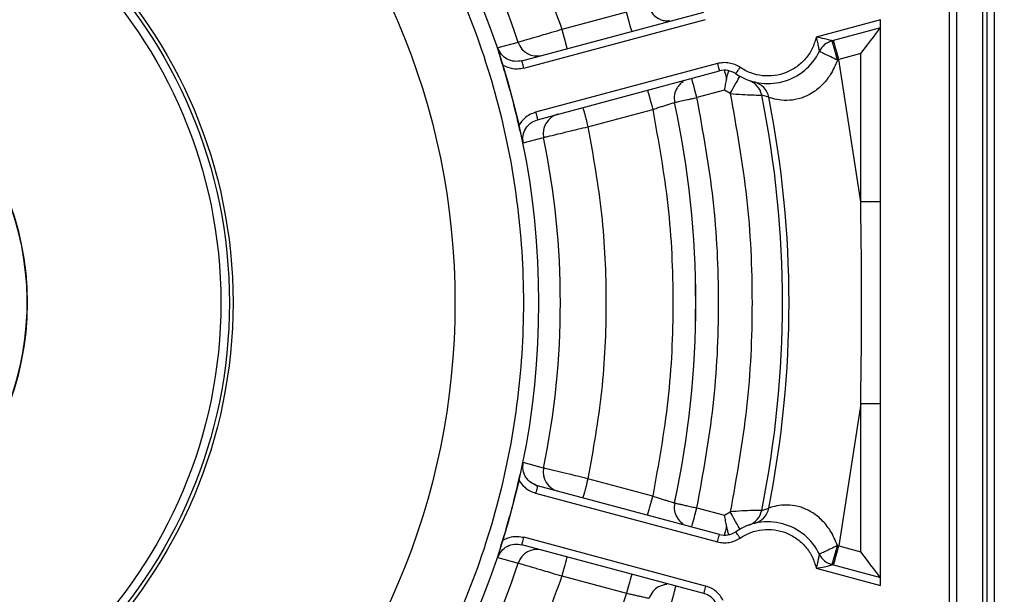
# Model space of a CAD drawing. Header units: inches. Extents: x 170 to 288, y 234 to 248.
# Tile 472 of 480: x 260.3843 to 260.4691, y 244.6394 to 244.6888. Entities that reach past the tile are written whole.
import ezdxf

# ---------------------------------------------------------------- set-up
doc = ezdxf.new("R2010")
doc.units = ezdxf.units.IN
doc.header["$LTSCALE"] = 0.25
doc.header["$MEASUREMENT"] = 0
doc.layers.add('ANNOTATIONS', color=1, linetype='Continuous')
doc.layers.add('STANDARD Z GUIDE MOTOR RH', color=7, linetype='Continuous')
doc.styles.add('ARIAL', font='arial.ttf', dxfattribs={"height": 0.09375})
doc.dimstyles.new('STANDARD$0', dxfattribs={"dimtxt": 0.09375, "dimasz": 0.09375, "dimexe": 0.03125, "dimexo": 0.046875, "dimgap": 0.09, "dimtad": 0, "dimtih": 1, "dimtoh": 1, "dimdec": 4, "dimzin": 0, "dimdsep": 46, "dimtxsty": 'ARIAL', "dimcen": 0.09, "dimadec": 0, "dimazin": 0, "dimtfac": 1, "dimtdec": 4, "dimtofl": 0, "dimtmove": 0, "dimatfit": 1, "dimfxl": 1, "dimtolj": 1, "dimtzin": 0, "dimarcsym": 0})

# ---------------------------------------------------------------- blocks, each defined once
blk = doc.blocks.new('*D54')
at = {"layer": 'ANNOTATIONS', "color": 0, "lineweight": -2, "transparency": 16777216}
for p, q in [((260.8643552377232, 245.1923245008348), (261.4626251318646, 245.1923245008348)), ((261.4313751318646, 245.0985745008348), (261.4313751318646, 244.8065568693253)), ((261.4313751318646, 244.2375278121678), (261.4313751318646, 244.5295454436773)), ((259.7476886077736, 244.1437778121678), (261.4626251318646, 244.1437778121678))]:
    blk.add_line(p, q, dxfattribs=at)
at = {"layer": 'ANNOTATIONS', "color": 0, "transparency": 16777216}
for points in [[(261.4157501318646, 245.0985745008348), (261.4470001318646, 245.0985745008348), (261.4313751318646, 245.1923245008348)], [(261.4157501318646, 244.2375278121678), (261.4470001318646, 244.2375278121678), (261.4313751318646, 244.1437778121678)]]:
    blk.add_solid(points, dxfattribs=at)
at = {"layer": 'defpoints', "color": 0, "transparency": 16777216}
for p in [(260.8174802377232, 245.1923245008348), (261.4313751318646, 245.1923245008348), (259.7008136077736, 244.1437778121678)]:
    blk.add_point(p, dxfattribs=at)
at = {"layer": 'ANNOTATIONS', "color": 0, "transparency": 16777216, "insert": (261.4313751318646, 244.6680511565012), "char_height": 0.09375, "attachment_point": 5, "style": 'ARIAL'}
blk.add_mtext('\\A1;HEADROOM', dxfattribs=at)

msp = doc.modelspace()

# ---------------------------------------------------------------- linework, layer by layer
at = {"layer": 'STANDARD Z GUIDE MOTOR RH'}
for p, q in [((260.4675780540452, 244.620370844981), (260.4675780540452, 244.7085181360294)), ((260.468233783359, 244.620370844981), (260.468233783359, 244.7085181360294)), ((260.4643193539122, 244.7020240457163), (260.4643193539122, 244.6268649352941)), ((260.4649754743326, 244.626750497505), (260.4649754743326, 244.7021384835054)), ((260.4671877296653, 244.6949058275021), (260.4671877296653, 244.6339831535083)), ((260.4275517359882, 244.6852652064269), (260.4431970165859, 244.6894573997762)), ((260.4365697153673, 244.689447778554), (260.4309992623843, 244.6879552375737)), ((260.4277215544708, 244.6846314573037), (260.4433668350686, 244.6888235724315)), ((260.4584138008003, 244.6887794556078), (260.4528861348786, 244.6872983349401)), ((260.4584138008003, 244.6401094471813), (260.4584138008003, 244.6887794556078)), ((260.4584138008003, 244.6881001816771), (260.454246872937, 244.6869836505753)), ((260.4272363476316, 244.686841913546), (260.4254811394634, 244.6863689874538)), ((260.4567077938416, 244.6858768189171), (260.4548160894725, 244.6853699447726)), ((260.4567077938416, 244.6731355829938), (260.4567077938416, 244.6858768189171)), ((260.444385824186, 244.685020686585), (260.4287405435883, 244.6808285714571)), ((260.4547150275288, 244.6853416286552), (260.4548160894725, 244.6853699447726)), ((260.4567077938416, 244.6731355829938), (260.4548160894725, 244.6853699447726)), ((260.428910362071, 244.6801947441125), (260.4445556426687, 244.6843868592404)), ((260.4477609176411, 244.6833892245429), (260.4477620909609, 244.6833844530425)), ((260.4477624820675, 244.6833828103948), (260.447853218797, 244.6833313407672)), ((260.4449972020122, 244.6827389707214), (260.4426161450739, 244.6821009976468)), ((260.4454824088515, 244.6824389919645), (260.4449972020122, 244.6827389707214)), ((260.4487976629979, 244.682121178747), (260.4481875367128, 244.6823094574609)), ((260.4332410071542, 244.6795889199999), (260.4388114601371, 244.6810815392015)), ((260.4276690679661, 244.6782036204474), (260.4294256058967, 244.6786715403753)), ((260.4584138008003, 244.6731355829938), (260.4567077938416, 244.6731355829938)), ((260.4567077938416, 244.6557533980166), (260.4548160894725, 244.6435190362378)), ((260.4584138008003, 244.6557533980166), (260.4567077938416, 244.6557533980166)), ((260.4567077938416, 244.6430121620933), (260.4567077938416, 244.6557533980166)), ((260.4294256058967, 244.6502173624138), (260.4276690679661, 244.650685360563)), ((260.4388114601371, 244.6478074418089), (260.4332410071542, 244.6493000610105)), ((260.4445556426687, 244.6445020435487), (260.428910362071, 244.6486942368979)), ((260.4287405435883, 244.6480604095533), (260.444385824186, 244.6438682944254)), ((260.4426161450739, 244.6467879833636), (260.4449972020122, 244.646150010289)), ((260.4481875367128, 244.6465795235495), (260.4487976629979, 244.6467677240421)), ((260.4449972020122, 244.646150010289), (260.4454824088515, 244.6464499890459)), ((260.4477620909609, 244.6455044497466), (260.4477608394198, 244.6454997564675)), ((260.447853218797, 244.6455576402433), (260.4477624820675, 244.6455061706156)), ((260.4433668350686, 244.6400654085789), (260.4277215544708, 244.6442575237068)), ((260.4431970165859, 244.6394315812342), (260.4275517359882, 244.6436236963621)), ((260.4547150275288, 244.6435473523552), (260.4548160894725, 244.6435190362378)), ((260.4548160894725, 244.6435190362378), (260.4567077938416, 244.6430121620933)), ((260.4254811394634, 244.6425199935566), (260.4272363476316, 244.6420469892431)), ((260.454246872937, 244.6419053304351), (260.4584138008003, 244.6407887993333)), ((260.4309992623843, 244.6409337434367), (260.4365697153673, 244.6394411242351)), ((260.4528861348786, 244.641590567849), (260.4584138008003, 244.6401094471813))]:
    msp.add_line(p, q, dxfattribs=at)
at = {"layer": 'STANDARD Z GUIDE MOTOR RH', "flags": 128}
for points in [[(260.4370112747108, 244.687799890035), (260.4370028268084, 244.687831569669), (260.4369777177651, 244.68792535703), (260.4369368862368, 244.6880776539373), (260.4368819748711, 244.6882825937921), (260.4368150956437, 244.688532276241), (260.4367387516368, 244.6888171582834), (260.4366559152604, 244.6891262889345), (260.4365697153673, 244.689447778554)], [(260.4309992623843, 244.6879552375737), (260.4310853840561, 244.6876337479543), (260.4311682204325, 244.6873246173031), (260.4312445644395, 244.6870396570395), (260.4313115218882, 244.6867899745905), (260.4313664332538, 244.6865850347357), (260.4314071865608, 244.6864327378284), (260.4314323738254, 244.6863389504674), (260.4314408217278, 244.6863072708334)], [(260.4567077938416, 244.6858768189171), (260.4570040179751, 244.6862629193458), (260.4572912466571, 244.6866372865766), (260.457560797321, 244.6869885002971), (260.4578043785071, 244.6873060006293), (260.4580146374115, 244.6875800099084), (260.4581852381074, 244.6878023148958), (260.4583109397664, 244.687966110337), (260.4583879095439, 244.6880663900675), (260.4584138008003, 244.6881001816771)], [(260.4548160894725, 244.6853699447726), (260.4547299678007, 244.685691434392), (260.4546471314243, 244.6860005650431), (260.4545707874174, 244.6862854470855), (260.45450390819, 244.6865352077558), (260.4544489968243, 244.6867401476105), (260.454408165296, 244.6868924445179), (260.4543830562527, 244.6869862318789), (260.454374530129, 244.6870178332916)], [(260.4277215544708, 244.6846314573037), (260.4276884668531, 244.684755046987), (260.4276566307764, 244.6848739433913), (260.4276272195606, 244.6849835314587), (260.4276014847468, 244.6850795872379), (260.4275803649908, 244.6851584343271), (260.4275647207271, 244.6852170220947), (260.4275550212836, 244.6852530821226), (260.4275517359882, 244.6852652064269)], [(260.444385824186, 244.685020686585), (260.4444189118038, 244.6848970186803), (260.4444508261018, 244.684778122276), (260.4444801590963, 244.6846685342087), (260.4445058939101, 244.6845725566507), (260.4445270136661, 244.6844937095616), (260.4445427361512, 244.6844351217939), (260.4445523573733, 244.6843990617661), (260.4445556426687, 244.6843868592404)], [(260.4449673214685, 244.6844447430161), (260.4449799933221, 244.684397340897), (260.4449968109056, 244.6843345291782), (260.4450176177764, 244.6842570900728), (260.4450421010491, 244.6841656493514), (260.4450701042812, 244.684061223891), (260.4451013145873, 244.6839447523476), (260.4451354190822, 244.6838174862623), (260.4451721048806, 244.6836805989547)], [(260.4463248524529, 244.6846927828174), (260.4462528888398, 244.6845869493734), (260.4461836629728, 244.6844851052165), (260.4461199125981, 244.6843912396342), (260.4460640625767, 244.6843090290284), (260.4460181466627, 244.6842415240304), (260.445984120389, 244.6841913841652), (260.4459631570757, 244.6841604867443), (260.4459560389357, 244.684150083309)], [(260.4426161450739, 244.6821009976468), (260.4425300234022, 244.6824224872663), (260.4424471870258, 244.6827316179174), (260.4423708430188, 244.6830164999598), (260.4423038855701, 244.6832662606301), (260.4422489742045, 244.6834712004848), (260.4422082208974, 244.6836234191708), (260.4421830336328, 244.6837172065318), (260.4421745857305, 244.6837488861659)], [(260.4454824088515, 244.6824389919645), (260.4456451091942, 244.6827293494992), (260.4458015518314, 244.6830085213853), (260.4459457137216, 244.6832657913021), (260.4460721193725, 244.683491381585), (260.4461757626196, 244.6836764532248), (260.4462528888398, 244.6838139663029), (260.4463002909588, 244.683898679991), (260.4463163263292, 244.6839273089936)], [(260.4383699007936, 244.6827294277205), (260.4383784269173, 244.6826977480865), (260.4384035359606, 244.6826039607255), (260.4384443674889, 244.6824517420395), (260.4384992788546, 244.6822468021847), (260.438566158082, 244.6819970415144), (260.438642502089, 244.6817121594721), (260.4387253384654, 244.6814030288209), (260.4388114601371, 244.6810815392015)], [(260.4287405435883, 244.6808285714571), (260.4287737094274, 244.6807049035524), (260.4288055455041, 244.6805860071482), (260.4288348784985, 244.6804764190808), (260.4288606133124, 244.6803803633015), (260.4288817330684, 244.6803015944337), (260.4288974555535, 244.6802430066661), (260.4289071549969, 244.6802069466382), (260.428910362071, 244.6801947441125)], [(260.4327994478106, 244.6812368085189), (260.4328079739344, 244.6812051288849), (260.4328330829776, 244.6811114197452), (260.4328738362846, 244.6809591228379), (260.4329287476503, 244.6807541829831), (260.432995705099, 244.6805044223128), (260.4330720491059, 244.6802195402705), (260.4331548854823, 244.6799104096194), (260.4332410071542, 244.6795889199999)], [(260.4332410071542, 244.6493000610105), (260.4331548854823, 244.648978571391), (260.4330720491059, 244.6486694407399), (260.432995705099, 244.6483844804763), (260.4329287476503, 244.6481347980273), (260.4328738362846, 244.6479298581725), (260.4328330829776, 244.6477775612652), (260.4328079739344, 244.6476837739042), (260.4327994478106, 244.6476520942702)], [(260.428910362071, 244.6486942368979), (260.4289071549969, 244.6486820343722), (260.4288974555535, 244.6486459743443), (260.4288817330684, 244.6485873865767), (260.4288606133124, 244.6485085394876), (260.4288348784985, 244.6484124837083), (260.4288055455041, 244.6483029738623), (260.4287737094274, 244.648184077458), (260.4287405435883, 244.6480604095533)], [(260.4383699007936, 244.6461595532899), (260.4383784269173, 244.6461911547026), (260.4384035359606, 244.6462849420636), (260.4384443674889, 244.6464372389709), (260.4384992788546, 244.6466421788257), (260.438566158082, 244.646891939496), (260.438642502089, 244.6471768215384), (260.4387253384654, 244.6474859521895), (260.4388114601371, 244.6478074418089)], [(260.4421745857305, 244.6451400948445), (260.4421830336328, 244.6451717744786), (260.4422082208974, 244.6452654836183), (260.4422489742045, 244.6454177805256), (260.4423038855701, 244.6456227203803), (260.4423708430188, 244.6458724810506), (260.4424471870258, 244.646157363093), (260.4425300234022, 244.6464664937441), (260.4426161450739, 244.6467879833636)], [(260.4463163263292, 244.6449616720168), (260.4463002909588, 244.6449903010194), (260.4462528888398, 244.6450750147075), (260.4461757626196, 244.6452125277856), (260.4460721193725, 244.6453975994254), (260.4459457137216, 244.6456231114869), (260.4458015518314, 244.6458804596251), (260.4456451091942, 244.6461596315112), (260.4454824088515, 244.6464499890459)], [(260.4451721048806, 244.6452083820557), (260.4451354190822, 244.6450714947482), (260.4451013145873, 244.6449441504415), (260.4450701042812, 244.6448277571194), (260.4450421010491, 244.644723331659), (260.4450176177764, 244.6446318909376), (260.4449968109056, 244.6445544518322), (260.4449799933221, 244.6444916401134), (260.4449673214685, 244.6444442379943)], [(260.4275517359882, 244.6436236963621), (260.4275550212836, 244.6436358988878), (260.4275647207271, 244.6436719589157), (260.4275803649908, 244.6437305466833), (260.4276014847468, 244.6438093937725), (260.4276272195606, 244.6439054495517), (260.4276566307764, 244.6440149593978), (260.4276884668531, 244.6441338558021), (260.4277215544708, 244.6442575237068)], [(260.444385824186, 244.6438682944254), (260.4444189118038, 244.6439918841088), (260.4444508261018, 244.6441107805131), (260.4444801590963, 244.6442203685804), (260.4445058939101, 244.6443164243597), (260.4445270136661, 244.6443952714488), (260.4445427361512, 244.6444538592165), (260.4445523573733, 244.6444899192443), (260.4445556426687, 244.6445020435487)], [(260.4463248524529, 244.644196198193), (260.4462528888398, 244.644302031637), (260.4461836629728, 244.6444038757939), (260.4461199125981, 244.6444976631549), (260.4460640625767, 244.6445799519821), (260.4460181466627, 244.64464745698), (260.445984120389, 244.6446975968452), (260.4459631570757, 244.6447284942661), (260.4459560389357, 244.6447388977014)], [(260.454374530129, 244.6418710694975), (260.4543830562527, 244.6419027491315), (260.454408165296, 244.6419965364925), (260.4544489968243, 244.6421488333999), (260.45450390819, 244.6423537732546), (260.4545707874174, 244.6426034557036), (260.4546471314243, 244.6428884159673), (260.4547299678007, 244.6431975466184), (260.4548160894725, 244.6435190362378)], [(260.4314408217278, 244.6425816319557), (260.4314323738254, 244.6425499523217), (260.4314071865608, 244.642456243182), (260.4313664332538, 244.6423039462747), (260.4313115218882, 244.6420990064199), (260.4312445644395, 244.6418492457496), (260.4311682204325, 244.6415643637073), (260.4310853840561, 244.6412552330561), (260.4309992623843, 244.6409337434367)], [(260.4584138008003, 244.6407887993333), (260.4583879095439, 244.6408225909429), (260.4583109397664, 244.6409228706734), (260.4581852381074, 244.6410866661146), (260.4580146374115, 244.641308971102), (260.4578043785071, 244.6415829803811), (260.457560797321, 244.6419004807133), (260.4572912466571, 244.6422516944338), (260.4570040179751, 244.6426260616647), (260.4567077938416, 244.6430121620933)], [(260.4370112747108, 244.6410890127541), (260.4370028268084, 244.6410574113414), (260.4369777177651, 244.6409636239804), (260.4369368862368, 244.6408113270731), (260.4368819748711, 244.6406063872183), (260.4368150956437, 244.6403567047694), (260.4367387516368, 244.6400717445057), (260.4366559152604, 244.6397626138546), (260.4365697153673, 244.6394411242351)], [(260.4403744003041, 244.6384216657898), (260.4404605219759, 244.6387431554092), (260.4405433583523, 244.6390522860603), (260.4406197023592, 244.639337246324), (260.440686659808, 244.639586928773), (260.4407415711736, 244.6397918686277), (260.4407823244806, 244.639944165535), (260.4408074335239, 244.6400379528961), (260.4408159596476, 244.6400696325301)], [(260.4433668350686, 244.6400654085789), (260.4433336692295, 244.6399417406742), (260.4433018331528, 244.6398228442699), (260.4432725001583, 244.6397132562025), (260.4432467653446, 244.6396172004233), (260.4432256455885, 244.6395384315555), (260.4432099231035, 244.6394798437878), (260.44320022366, 244.63944378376), (260.4431970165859, 244.6394315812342)]]:
    msp.add_lwpolyline(points, dxfattribs=at)
at = {"layer": 'STANDARD Z GUIDE MOTOR RH'}
for radius in [0.06900244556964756, 0.06181102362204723, 0.04271363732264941, 0.0423979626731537, 0.04166666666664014, 0.02500000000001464]:
    msp.add_circle((260.3599886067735, 244.6644444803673), radius, dxfattribs=at)
for centre, radius, start, end in [((260.3599886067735, 244.6644444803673), 0.07087950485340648, 18.42080540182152, 41.5791945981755), ((260.3599886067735, 244.6644444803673), 0.02500000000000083, 104.4775121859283, 75.52248781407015), ((260.4288526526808, 244.6873761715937), 0.001702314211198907, 198.2909329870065, 284.8995732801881), ((260.4546884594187, 244.6853357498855), 0.00170603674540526, 104.9999999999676, 154.196613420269), ((260.4287702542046, 244.6788322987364), 0.02674888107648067, 14.08432207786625, 17.74229257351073), ((260.4487219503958, 244.6882205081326), 0.00492125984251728, 235.8033865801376, 334.196613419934), ((260.3599886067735, 244.6644444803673), 0.06901245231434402, 12.78040804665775, 17.21959195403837), ((260.4449971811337, 244.6827389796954), 0.001706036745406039, 55.80338658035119, 105.000000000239), ((260.4465164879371, 244.6819723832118), 0.001704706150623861, 11.40433954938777, 70.54654261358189), ((260.4471256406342, 244.6817898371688), 0.001704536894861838, 11.20897654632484, 76.05483201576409), ((260.3599886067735, 244.6644444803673), 0.08999005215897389, 348.5494945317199, 11.45050546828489), ((260.3599886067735, 244.6644444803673), 0.08252624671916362, 347.9471520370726, 12.05284796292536), ((260.3599886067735, 244.6644444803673), 0.08252803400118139, 347.946274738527, 12.05241196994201), ((260.3599886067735, 244.6644444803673), 0.09055118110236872, 348.7428558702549, 11.2571441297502), ((260.4310924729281, 244.6790171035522), 0.001702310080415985, 105.1009118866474, 191.7122476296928), ((260.3599886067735, 244.6644444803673), 0.07087950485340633, 348.420805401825, 11.57919459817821), ((260.4310922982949, 244.6498717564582), 0.001702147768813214, 168.2851491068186, 254.903702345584), ((260.3599886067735, 244.6644444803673), 0.06901245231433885, 342.780408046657, 347.2195919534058), ((260.4471255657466, 244.6470991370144), 0.001704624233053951, 283.9470326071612, 348.7891588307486), ((260.4465167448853, 244.6469163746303), 0.001704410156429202, 289.4478113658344, 348.60130647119), ((260.4487219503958, 244.6406684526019), 0.004921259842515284, 25.8033865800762, 124.1966134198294), ((260.4449971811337, 244.6461499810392), 0.001706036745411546, 254.9999999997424, 304.1966134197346), ((260.4287824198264, 244.6500532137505), 0.02673623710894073, 342.2568421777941, 345.9165431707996), ((260.428852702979, 244.6415127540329), 0.001702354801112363, 75.1025419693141, 161.7103281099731), ((260.4546884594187, 244.6435532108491), 0.001706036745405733, 205.8033865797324, 254.9999999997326), ((260.3599886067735, 244.6644444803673), 0.07087950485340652, 318.420805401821, 341.5791945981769), ((260.442755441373, 244.6377836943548), 0.001706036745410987, 25.80338658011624, 75.00000000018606)]:
    msp.add_arc(centre, radius, start, end, dxfattribs=at)
for points, knots in [([(260.3599886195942, 244.7321395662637), (260.3629414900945, 244.7320281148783), (260.3688502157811, 244.7318050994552), (260.3775600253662, 244.7300067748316), (260.3859684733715, 244.7271685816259), (260.3939335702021, 244.7232375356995), (260.4013173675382, 244.7183050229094), (260.4079930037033, 244.7124484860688), (260.4138491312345, 244.705772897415), (260.418782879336, 244.6983890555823), (260.4227091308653, 244.69042393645), (260.4255650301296, 244.682015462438), (260.4272974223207, 244.6733055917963), (260.4278767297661, 244.6644442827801), (260.4272974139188, 244.6555829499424), (260.4255647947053, 244.6468731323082), (260.4227089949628, 244.638464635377), (260.4187826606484, 244.6304995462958), (260.4138488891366, 244.6231157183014), (260.4079926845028, 244.6164402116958), (260.4013170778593, 244.6105836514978), (260.3939331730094, 244.6056512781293), (260.3859681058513, 244.6017201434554), (260.3775597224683, 244.598882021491), (260.3688498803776, 244.5970839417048), (260.3629413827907, 244.5968608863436), (260.3599886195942, 244.5967494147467)], [0, 0, 0, 0, 0.04165386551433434, 0.08334983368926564, 0.1250000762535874, 0.1666529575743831, 0.2083498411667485, 0.2499999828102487, 0.2916532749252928, 0.3333499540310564, 0.3749998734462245, 0.416653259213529, 0.4583498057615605, 0.4999999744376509, 0.5416531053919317, 0.5833497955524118, 0.6250000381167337, 0.6666529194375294, 0.7083498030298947, 0.7499999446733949, 0.7916529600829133, 0.8333499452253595, 0.8750000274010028, 0.9166532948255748, 0.9583476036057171, 1, 1, 1, 1]), ([(260.4158548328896, 244.7141861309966), (260.4174902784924, 244.712238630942), (260.4207611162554, 244.7083436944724), (260.4248643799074, 244.701900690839), (260.4283927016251, 244.6951255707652), (260.430130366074, 244.6903454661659), (260.4309992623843, 244.6879552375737)], [0, 0, 0, 0, 0.2500042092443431, 0.500000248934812, 0.7499816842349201, 1, 1, 1, 1]), ([(260.4384992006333, 244.6898740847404), (260.4385935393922, 244.6896673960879), (260.4387743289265, 244.6892713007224), (260.4392214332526, 244.6889237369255), (260.4396243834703, 244.6887588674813), (260.4399524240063, 244.6886811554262), (260.4401672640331, 244.688712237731), (260.4402669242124, 244.6887266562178)], [0, 0, 0, 0, 0.295002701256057, 0.5653392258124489, 0.7164105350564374, 0.8684482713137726, 1, 1, 1, 1]), ([(260.4309992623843, 244.6879552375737), (260.4307022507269, 244.6878676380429), (260.4301503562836, 244.6877048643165), (260.4292645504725, 244.6874434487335), (260.4283291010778, 244.6871656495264), (260.4275010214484, 244.6869207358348), (260.4273225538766, 244.686867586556), (260.4272363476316, 244.686841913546)], [0, 0, 0, 0, 0.1593173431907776, 0.2960367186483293, 0.5009369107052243, 0.7589346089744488, 1, 1, 1, 1]), ([(260.4528861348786, 244.6872983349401), (260.4527873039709, 244.6869653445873), (260.4525896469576, 244.686299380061), (260.4519986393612, 244.6854285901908), (260.4512315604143, 244.6847188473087), (260.4503116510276, 244.6842173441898), (260.449298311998, 244.6839510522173), (260.4482532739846, 244.6839412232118), (260.4472258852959, 244.6841693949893), (260.4466251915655, 244.6845183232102), (260.4463248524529, 244.6846927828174)], [0, 0, 0, 0, 0.1250013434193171, 0.2499966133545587, 0.3749961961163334, 0.4999991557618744, 0.6249981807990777, 0.7500007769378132, 0.8750036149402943, 1, 1, 1, 1]), ([(260.4528861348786, 244.6872983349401), (260.4529190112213, 244.6871425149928), (260.4529803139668, 244.6868519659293), (260.4530532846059, 244.6865101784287), (260.4531018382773, 244.6862950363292), (260.4531293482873, 244.6861757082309), (260.4531487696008, 244.6860942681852), (260.4531513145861, 244.6860836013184), (260.4531525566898, 244.6860783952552)], [0, 0, 0, 0, 0.3084620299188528, 0.57517253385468, 0.6935605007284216, 0.8025268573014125, 0.9036214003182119, 0.9999999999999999, 0.9999999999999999, 0.9999999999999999, 0.9999999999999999]), ([(260.454246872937, 244.6869836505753), (260.4542440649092, 244.6869844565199), (260.4542382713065, 244.6869861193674), (260.4541744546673, 244.6870045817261), (260.4539728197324, 244.6870617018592), (260.4535191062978, 244.6871775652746), (260.4531208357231, 244.687253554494), (260.4528861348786, 244.6872983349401)], [0, 0, 0, 0, 0.05970732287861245, 0.1231898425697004, 0.2723024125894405, 0.5711678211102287, 1, 1, 1, 1]), ([(260.4259077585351, 244.6848745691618), (260.4258527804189, 244.6850571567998), (260.4256908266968, 244.685595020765), (260.4255645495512, 244.6860611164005), (260.4254811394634, 244.6863689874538)], [0, 0, 0, 0, 0.3394680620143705, 1, 1, 1, 1]), ([(260.4275517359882, 244.6852652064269), (260.4273371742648, 244.6852320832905), (260.4269082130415, 244.685165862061), (260.4262796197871, 244.6853747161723), (260.4257545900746, 244.6857788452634), (260.425572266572, 244.6861723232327), (260.4254811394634, 244.6863689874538)], [0, 0, 0, 0, 0.2503204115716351, 0.500451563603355, 0.7503206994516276, 1, 1, 1, 1]), ([(260.4531525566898, 244.6860783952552), (260.4531734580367, 244.6860706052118), (260.4532057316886, 244.6860585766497), (260.4533958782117, 244.6859709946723), (260.4535952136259, 244.68587769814), (260.453844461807, 244.6857594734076), (260.4542108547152, 244.6855848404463), (260.4545160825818, 244.6854375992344), (260.4547150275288, 244.6853416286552)], [0, 0, 0, 0, 0.2345043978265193, 0.3620969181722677, 0.4932764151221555, 0.6255063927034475, 0.7559082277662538, 1, 1, 1, 1]), ([(260.4277215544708, 244.6846314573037), (260.4275457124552, 244.6845965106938), (260.4271943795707, 244.6845266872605), (260.4265603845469, 244.684575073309), (260.4261523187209, 244.6847623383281), (260.4259077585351, 244.6848745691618)], [0, 0, 0, 0, 0.2864717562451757, 0.5723714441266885, 1, 1, 1, 1]), ([(260.4463248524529, 244.6846927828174), (260.4461790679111, 244.68477959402), (260.4458878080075, 244.6849530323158), (260.4453934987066, 244.6850832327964), (260.4448839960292, 244.6851226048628), (260.4445519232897, 244.6850546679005), (260.444385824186, 244.685020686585)], [0, 0, 0, 0, 0.2502760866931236, 0.500021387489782, 0.7499162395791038, 1, 1, 1, 1]), ([(260.4547150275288, 244.6853416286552), (260.4545284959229, 244.6849041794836), (260.4541796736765, 244.6840861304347), (260.4533735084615, 244.6831093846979), (260.4524839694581, 244.6824207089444), (260.4515228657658, 244.6819917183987), (260.4505232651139, 244.6818185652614), (260.449624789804, 244.6818789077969), (260.4489714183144, 244.6820561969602), (260.4488538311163, 244.682100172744), (260.4487976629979, 244.682121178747)], [0, 0, 0, 0, 0.1297483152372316, 0.242635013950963, 0.3462479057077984, 0.4520758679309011, 0.5714792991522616, 0.7135963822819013, 0.8631929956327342, 1, 1, 1, 1]), ([(260.4451721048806, 244.6836805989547), (260.4452122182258, 244.6838508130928), (260.4452817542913, 244.6841458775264), (260.445331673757, 244.6843297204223), (260.4453527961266, 244.6844075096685)], [0, 0, 0, 0, 0.5768710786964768, 1, 1, 1, 1]), ([(260.4414360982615, 244.683456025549), (260.4414220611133, 244.6834497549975), (260.4412963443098, 244.6833935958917), (260.4411168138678, 244.6832050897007), (260.4408442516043, 244.6828617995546), (260.4406327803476, 244.6823360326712), (260.4406740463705, 244.6819030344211), (260.4406955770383, 244.6816771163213)], [0, 0, 0, 0, 0.02255753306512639, 0.2020254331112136, 0.3688035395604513, 0.6706714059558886, 1, 1, 1, 1]), ([(260.4449972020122, 244.6827389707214), (260.4450258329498, 244.6829042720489), (260.4450827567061, 244.6832329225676), (260.4451424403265, 244.683531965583), (260.4451721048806, 244.6836805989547)], [0, 0, 0, 0, 0.5029699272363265, 1, 1, 1, 1]), ([(260.4454824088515, 244.6824389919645), (260.4458312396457, 244.6824116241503), (260.4465282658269, 244.6823569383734), (260.4474102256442, 244.682323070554), (260.4480359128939, 244.6823105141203), (260.4481367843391, 244.6823098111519), (260.4481875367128, 244.6823094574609)], [0, 0, 0, 0, 0.2555844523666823, 0.5107033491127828, 0.7538156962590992, 1, 1, 1, 1]), ([(260.4454824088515, 244.6824389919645), (260.4460168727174, 244.6794642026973), (260.4470857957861, 244.6735146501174), (260.4474904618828, 244.6644444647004), (260.447085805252, 244.655374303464), (260.4460168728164, 244.6494247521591), (260.4454824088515, 244.6464499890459)], [0, 0, 0, 0, 0.2500010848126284, 0.4999999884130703, 0.750001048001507, 0.9999999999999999, 0.9999999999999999, 0.9999999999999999, 0.9999999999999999]), ([(260.4388114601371, 244.6810815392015), (260.4389380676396, 244.6811217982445), (260.4391911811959, 244.6812022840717), (260.4395559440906, 244.6813178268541), (260.4398903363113, 244.6814236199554), (260.4401814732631, 244.6815154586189), (260.4404173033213, 244.6815895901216), (260.440586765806, 244.6816429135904), (260.4406895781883, 244.6816752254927), (260.4406935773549, 244.6816764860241), (260.4406955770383, 244.6816771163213)], [0, 0, 0, 0, 0.1252210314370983, 0.2503417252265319, 0.3754897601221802, 0.500520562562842, 0.6254616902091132, 0.750302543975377, 0.875145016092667, 1, 1, 1, 1]), ([(260.4406955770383, 244.6816771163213), (260.440731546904, 244.6816849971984), (260.440805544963, 244.6817012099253), (260.4412290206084, 244.6817949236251), (260.4417195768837, 244.6819025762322), (260.4421835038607, 244.682005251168), (260.4424657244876, 244.6820677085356), (260.4426161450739, 244.6821009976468)], [0, 0, 0, 0, 0.24265105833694, 0.4991874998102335, 0.7111060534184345, 0.8460226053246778, 1, 1, 1, 1]), ([(260.4426161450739, 244.6467879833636), (260.4431483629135, 244.6497061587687), (260.4442128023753, 244.6555425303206), (260.4446159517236, 244.6644444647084), (260.444212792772, 244.6733464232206), (260.4431483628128, 244.6791827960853), (260.4426161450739, 244.6821009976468)], [0, 0, 0, 0, 0.2499991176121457, 0.500000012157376, 0.7499987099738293, 1, 1, 1, 1]), ([(260.4287405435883, 244.6808285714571), (260.428570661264, 244.6807708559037), (260.4282314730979, 244.6806556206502), (260.4277066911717, 244.6802966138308), (260.4274469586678, 244.679930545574), (260.4272912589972, 244.6797111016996)], [0, 0, 0, 0, 0.2866834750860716, 0.5723941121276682, 0.9999999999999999, 0.9999999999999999, 0.9999999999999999, 0.9999999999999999]), ([(260.4388114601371, 244.6810815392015), (260.439307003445, 244.678331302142), (260.440298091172, 244.6728308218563), (260.4406731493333, 244.6644444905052), (260.440298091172, 244.6560581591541), (260.439307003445, 244.6505576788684), (260.4388114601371, 244.6478074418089)], [0, 0, 0, 0, 0.2499997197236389, 0.5, 0.7500002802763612, 1, 1, 1, 1]), ([(260.4276690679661, 244.6782036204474), (260.4276496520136, 244.6784194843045), (260.4276108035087, 244.6788513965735), (260.4278634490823, 244.6794638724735), (260.4283033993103, 244.6799590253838), (260.4287079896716, 244.6801161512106), (260.428910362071, 244.6801947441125)], [0, 0, 0, 0, 0.2496676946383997, 0.4995488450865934, 0.7496789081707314, 1, 1, 1, 1]), ([(260.4276690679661, 244.6782036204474), (260.427587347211, 244.6785119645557), (260.4274636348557, 244.6789787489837), (260.4273349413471, 244.6795255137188), (260.4272912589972, 244.6797111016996)], [0, 0, 0, 0, 0.6605706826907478, 1, 1, 1, 1]), ([(260.4294256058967, 244.6786715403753), (260.4295131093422, 244.6786924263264), (260.42969426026, 244.6787356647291), (260.4305338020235, 244.6789375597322), (260.4314828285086, 244.6791648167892), (260.4323806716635, 244.6793812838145), (260.4329400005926, 244.6795162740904), (260.4332410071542, 244.6795889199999)], [0, 0, 0, 0, 0.2410675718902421, 0.4990616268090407, 0.703967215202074, 0.8406879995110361, 1, 1, 1, 1]), ([(260.4332410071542, 244.6795889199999), (260.4336836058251, 244.6770845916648), (260.4345687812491, 244.672076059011), (260.4349007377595, 244.664444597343), (260.4345688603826, 244.6568130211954), (260.4336836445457, 244.6518044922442), (260.4332410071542, 244.6493000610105)], [0, 0, 0, 0, 0.2500061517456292, 0.4999999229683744, 0.7499833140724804, 1, 1, 1, 1]), ([(260.4272912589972, 244.6491778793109), (260.4273349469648, 244.6493633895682), (260.4274637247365, 244.6499102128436), (260.4275873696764, 244.650376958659), (260.4276690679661, 244.650685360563)], [0, 0, 0, 0, 0.3392508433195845, 1, 1, 1, 1]), ([(260.428910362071, 244.6486942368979), (260.4287079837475, 244.6487727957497), (260.4283033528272, 244.6489298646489), (260.4278634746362, 244.6494251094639), (260.4276107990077, 244.6500375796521), (260.4276496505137, 244.6504694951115), (260.4276690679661, 244.650685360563)], [0, 0, 0, 0, 0.2503056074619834, 0.5004557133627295, 0.7503345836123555, 1, 1, 1, 1]), ([(260.4332410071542, 244.6493000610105), (260.4329399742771, 244.6493727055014), (260.4323806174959, 244.6495076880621), (260.4314827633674, 244.6497241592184), (260.4305338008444, 244.6499514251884), (260.4296942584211, 244.6501533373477), (260.429513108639, 244.6501965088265), (260.4294256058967, 244.6502173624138)], [0, 0, 0, 0, 0.1593247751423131, 0.2960453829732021, 0.5009398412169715, 0.7589335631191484, 1, 1, 1, 1]), ([(260.4272912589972, 244.6491778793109), (260.4274469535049, 244.6489584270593), (260.4277067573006, 244.6485922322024), (260.4282316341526, 244.6482333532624), (260.4285708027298, 244.648118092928), (260.4287405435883, 244.6480604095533)], [0, 0, 0, 0, 0.4276082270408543, 0.7135398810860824, 0.9999999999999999, 0.9999999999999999, 0.9999999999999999, 0.9999999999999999]), ([(260.4288985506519, 244.6486499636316), (260.4288385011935, 244.6486817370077), (260.4287199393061, 244.6487444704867), (260.4286017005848, 244.6488079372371), (260.4285433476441, 244.6488392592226)], [0, 0, 0, 0, 0.5064819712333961, 1, 1, 1, 1]), ([(260.4388114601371, 244.6478074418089), (260.438938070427, 244.647767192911), (260.4391911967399, 244.6476867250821), (260.439555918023, 244.6475710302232), (260.4398903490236, 244.6474653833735), (260.4401814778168, 244.6473735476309), (260.4404172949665, 244.6472992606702), (260.440586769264, 244.6472461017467), (260.4406895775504, 244.6472137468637), (260.4406935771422, 244.6472124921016), (260.4406955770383, 244.6472118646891)], [0, 0, 0, 0, 0.1252207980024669, 0.2503483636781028, 0.375489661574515, 0.5005202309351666, 0.6254656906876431, 0.7503030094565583, 0.8751452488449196, 1, 1, 1, 1]), ([(260.4406955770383, 244.6472118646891), (260.4406740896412, 244.646985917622), (260.4406329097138, 244.6465528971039), (260.4408447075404, 244.6460259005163), (260.4411144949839, 244.6456869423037), (260.441293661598, 244.6454991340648), (260.4414183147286, 244.6454436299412), (260.44143719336, 244.6454352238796)], [0, 0, 0, 0, 0.3293841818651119, 0.6312545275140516, 0.7999279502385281, 0.9696992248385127, 1, 1, 1, 1]), ([(260.4406955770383, 244.6472118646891), (260.4407137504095, 244.6472077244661), (260.4407575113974, 244.647197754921), (260.4410013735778, 244.6471435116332), (260.4413431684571, 244.647068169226), (260.441707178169, 244.6469881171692), (260.4421423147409, 244.6468924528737), (260.4424574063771, 244.6468229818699), (260.4426161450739, 244.6467879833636)], [0, 0, 0, 0, 0.161304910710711, 0.3884178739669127, 0.5267284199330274, 0.678097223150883, 0.8378299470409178, 1, 1, 1, 1]), ([(260.4547150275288, 244.6435473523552), (260.4545285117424, 244.6439848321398), (260.4541797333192, 244.644802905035), (260.4533723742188, 244.6457805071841), (260.4524831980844, 244.6464700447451), (260.4515215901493, 244.6468971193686), (260.4505233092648, 244.6470705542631), (260.4496247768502, 244.6470099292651), (260.4489714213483, 244.6468327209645), (260.4488538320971, 244.6467887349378), (260.4487976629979, 244.6467677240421)], [0, 0, 0, 0, 0.1297464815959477, 0.2426216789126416, 0.3466775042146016, 0.4520834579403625, 0.5714852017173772, 0.7136004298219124, 0.8631949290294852, 1, 1, 1, 1]), ([(260.4451721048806, 244.6452083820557), (260.4451424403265, 244.6453570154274), (260.4450827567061, 244.6456560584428), (260.4450258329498, 244.6459847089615), (260.4449972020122, 244.646150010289)], [0, 0, 0, 0, 0.4970300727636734, 1, 1, 1, 1]), ([(260.4481875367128, 244.6465795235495), (260.4481367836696, 244.6465791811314), (260.4480359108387, 244.6465785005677), (260.4474102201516, 244.6465657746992), (260.4465282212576, 244.6465320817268), (260.4458312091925, 244.6464773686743), (260.4454824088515, 244.6464499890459)], [0, 0, 0, 0, 0.2461850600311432, 0.4892984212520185, 0.7444335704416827, 1, 1, 1, 1]), ([(260.4453527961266, 244.6444813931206), (260.4453240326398, 244.6445860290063), (260.4452716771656, 244.6447764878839), (260.4452030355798, 244.6450742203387), (260.4451721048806, 244.6452083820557)], [0, 0, 0, 0, 0.5493883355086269, 0.9999999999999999, 0.9999999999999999, 0.9999999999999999, 0.9999999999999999]), ([(260.4259077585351, 244.6440144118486), (260.4261523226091, 244.6441265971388), (260.4265602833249, 244.6443137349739), (260.4271942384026, 244.6443623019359), (260.4275455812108, 244.6442924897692), (260.4277215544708, 244.6442575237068)], [0, 0, 0, 0, 0.4276194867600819, 0.7133179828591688, 1, 1, 1, 1]), ([(260.444385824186, 244.6438682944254), (260.4445520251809, 244.6438342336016), (260.444884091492, 244.6437661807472), (260.4453937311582, 244.643805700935), (260.4458878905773, 244.6439360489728), (260.4461791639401, 244.6441094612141), (260.4463248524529, 244.644196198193)], [0, 0, 0, 0, 0.2502433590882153, 0.4999812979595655, 0.749901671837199, 0.9999999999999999, 0.9999999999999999, 0.9999999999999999, 0.9999999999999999]), ([(260.4463248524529, 244.644196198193), (260.446625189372, 244.6443706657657), (260.4472258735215, 244.6447196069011), (260.4482532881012, 244.6449476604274), (260.4492982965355, 244.6449378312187), (260.4503116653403, 244.6446716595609), (260.4512315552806, 244.6441701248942), (260.4519986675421, 244.6434603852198), (260.4525896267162, 244.6425895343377), (260.4527872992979, 244.6419235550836), (260.4528861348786, 244.641590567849)], [0, 0, 0, 0, 0.124995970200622, 0.2499962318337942, 0.3749984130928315, 0.4999946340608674, 0.6249971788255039, 0.7499963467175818, 0.8749990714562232, 0.9999999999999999, 0.9999999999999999, 0.9999999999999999, 0.9999999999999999]), ([(260.4254811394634, 244.6425199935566), (260.4255645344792, 244.6428277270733), (260.4256908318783, 244.6432937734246), (260.425852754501, 244.643831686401), (260.4259077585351, 244.6440144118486)], [0, 0, 0, 0, 0.6603066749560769, 0.9999999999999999, 0.9999999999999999, 0.9999999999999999, 0.9999999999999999]), ([(260.4254811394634, 244.6425199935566), (260.4255722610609, 244.6427166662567), (260.4257545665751, 244.643110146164), (260.4262796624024, 244.6435141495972), (260.4269081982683, 244.6437231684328), (260.4273371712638, 244.64365686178), (260.4275517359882, 244.6436236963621)], [0, 0, 0, 0, 0.2496812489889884, 0.4995332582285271, 0.7496753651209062, 1, 1, 1, 1]), ([(260.4547150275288, 244.6435473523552), (260.4545160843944, 244.6434513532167), (260.4542108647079, 244.6433040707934), (260.4538444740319, 244.6431294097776), (260.4535952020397, 244.6430113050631), (260.4533958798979, 244.6429179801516), (260.4532057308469, 244.642830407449), (260.4531734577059, 244.6428183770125), (260.4531525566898, 244.6428105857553)], [0, 0, 0, 0, 0.2441034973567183, 0.3745049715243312, 0.5067249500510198, 0.6379040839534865, 0.7654962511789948, 1, 1, 1, 1]), ([(260.4531525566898, 244.6428105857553), (260.453151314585, 244.6428053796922), (260.4531487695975, 244.6427947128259), (260.4531293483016, 244.6427132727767), (260.453101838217, 244.6425939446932), (260.4530532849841, 244.6423788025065), (260.4529803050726, 244.6420369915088), (260.452919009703, 244.6417464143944), (260.4528861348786, 244.641590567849)], [0, 0, 0, 0, 0.0963738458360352, 0.1974634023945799, 0.3064243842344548, 0.4248065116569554, 0.691503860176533, 1, 1, 1, 1]), ([(260.4272363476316, 244.6420469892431), (260.427322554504, 244.6420213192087), (260.4275010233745, 244.6419681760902), (260.428329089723, 244.6417232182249), (260.4292645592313, 244.6414455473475), (260.4301503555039, 244.6411841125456), (260.4307022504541, 244.6410213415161), (260.4309992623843, 244.6409337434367)], [0, 0, 0, 0, 0.2410661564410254, 0.4990646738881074, 0.7039623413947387, 0.8406821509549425, 1, 1, 1, 1]), ([(260.4528861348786, 244.641590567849), (260.4531208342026, 244.6416353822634), (260.4535190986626, 244.6417114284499), (260.4539728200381, 244.6418272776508), (260.4541744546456, 244.6418843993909), (260.4542382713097, 244.6419028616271), (260.4542440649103, 244.6419045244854), (260.454246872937, 244.6419053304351)], [0, 0, 0, 0, 0.4288374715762, 0.7277001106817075, 0.8768112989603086, 0.9402932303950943, 1, 1, 1, 1]), ([(260.4309992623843, 244.6409337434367), (260.4301304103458, 244.6385436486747), (260.4283927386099, 244.6337635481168), (260.4248644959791, 244.6269885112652), (260.4207612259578, 244.620545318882), (260.4174903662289, 244.6166503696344), (260.4158548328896, 244.6147027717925)], [0, 0, 0, 0, 0.2500039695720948, 0.4999986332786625, 0.749983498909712, 0.9999999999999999, 0.9999999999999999, 0.9999999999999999, 0.9999999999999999]), ([(260.4400299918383, 244.6401851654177), (260.4400146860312, 244.6401867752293), (260.4398777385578, 244.6402011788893), (260.4396279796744, 244.6401275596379), (260.4392203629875, 244.6399665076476), (260.4387743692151, 244.6396168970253), (260.4385935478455, 244.6392213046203), (260.4384992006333, 244.6390148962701)], [0, 0, 0, 0, 0.02258076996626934, 0.2020396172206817, 0.3687960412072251, 0.6706565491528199, 1, 1, 1, 1]), ([(260.4448821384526, 244.6388119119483), (260.4447992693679, 244.6389599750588), (260.4446337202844, 244.6392557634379), (260.4442708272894, 244.639615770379), (260.4438492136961, 244.6399045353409), (260.4435276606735, 244.6400117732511), (260.4433668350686, 244.6400654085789)], [0, 0, 0, 0, 0.2502831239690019, 0.4999951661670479, 0.7499212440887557, 0.9999999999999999, 0.9999999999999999, 0.9999999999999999, 0.9999999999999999]), ([(260.4365697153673, 244.6394411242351), (260.4356237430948, 244.6368115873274), (260.4337317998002, 244.6315525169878), (260.4298635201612, 244.6241021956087), (260.4253454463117, 244.6170270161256), (260.4217369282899, 244.6127589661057), (260.419932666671, 244.6106249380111)], [0, 0, 0, 0, 0.249999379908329, 0.4999984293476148, 0.7499988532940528, 1, 1, 1, 1]), ([(260.4365697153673, 244.6394411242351), (260.4366994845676, 244.6394126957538), (260.4369589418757, 244.6393558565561), (260.4373326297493, 244.6392735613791), (260.437675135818, 244.6391979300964), (260.4379731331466, 244.6391319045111), (260.4382144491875, 244.6390782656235), (260.4383879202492, 244.6390396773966), (260.4384931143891, 244.6390162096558), (260.4384971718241, 244.6390153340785), (260.4384992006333, 244.6390148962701)], [0, 0, 0, 0, 0.1252132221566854, 0.2503481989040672, 0.3755028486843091, 0.5005167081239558, 0.6254583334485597, 0.7503049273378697, 0.8751468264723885, 1, 1, 1, 1])]:
    msp.add_open_spline(points, degree=3, knots=knots, dxfattribs=at)
msp.add_open_spline([(260.4567077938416, 244.6557533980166), (260.4567479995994, 244.6586504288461), (260.4568284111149, 244.6644444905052), (260.4567479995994, 244.6702385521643), (260.4567077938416, 244.6731355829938)], degree=3, dxfattribs=at)

# ---------------------------------------------------------------- dimensions: what is measured, and where the dimension line sits
at = {"layer": 'ANNOTATIONS'}
dim = msp.add_linear_dim(base=(261.4313751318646, 245.1923245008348), p1=(259.7008136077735, 244.1437778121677), p2=(260.8174802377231, 245.1923245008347), angle=90, text='HEADROOM', dimstyle='STANDARD$0', dxfattribs=at)
dim.commit()
dim.dimension.update_dxf_attribs({"geometry": '*D54', "text_midpoint": (261.4313751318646, 244.6680511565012)})

doc.saveas('drawing.dxf')
